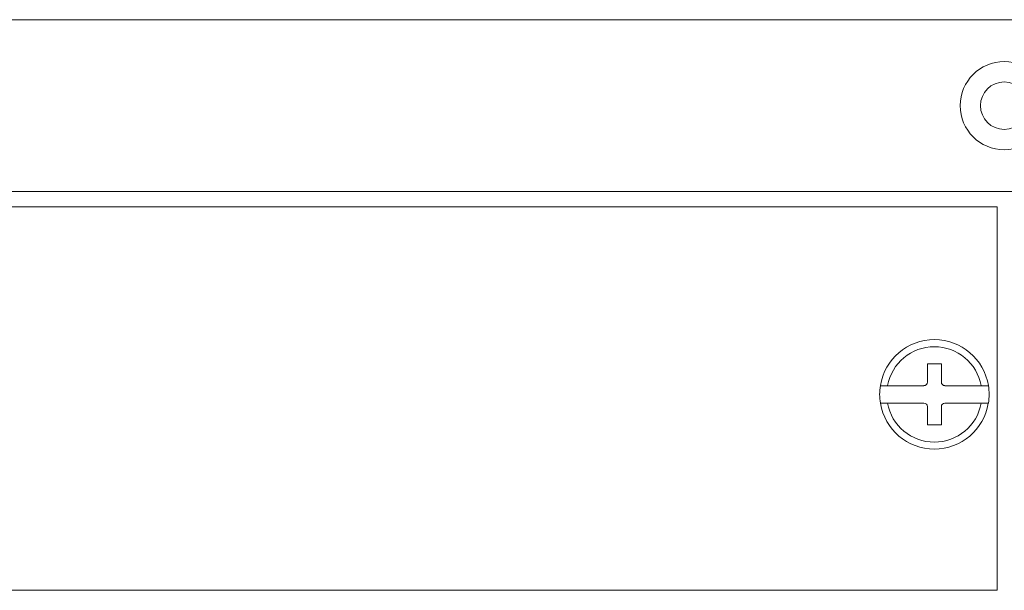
# Model space of a CAD drawing. Header units: millimetres. Extents: x 0 to 1118, y 0 to 864.
# Tile 293 of 372: x 765 to 783, y 705 to 715. Entities that reach past the tile are written whole.
import ezdxf

# ---------------------------------------------------------------- set-up
doc = ezdxf.new("R2010")
doc.units = ezdxf.units.MM

msp = doc.modelspace()

# ---------------------------------------------------------------- linework, layer by layer
at = {"color": 7, "linetype": 'Continuous', "lineweight": 15}
for p, q in [((819.439, 714.908), (746.689, 714.908)), ((819.439, 711.837), (746.689, 711.837)), ((782.939, 711.563), (746.689, 711.563)), ((782.939, 711.563), (782.939, 704.713)), ((781.939, 708.757), (781.689, 708.757)), ((781.689, 708.757), (781.689, 708.432)), ((781.939, 708.432), (781.939, 708.757)), ((780.976, 708.369), (780.85, 708.369)), ((781.627, 708.369), (780.976, 708.369)), ((782.653, 708.369), (782.002, 708.369)), ((782.779, 708.369), (782.653, 708.369)), ((780.85, 708.057), (780.976, 708.057)), ((780.976, 708.057), (781.627, 708.057)), ((782.002, 708.057), (782.653, 708.057)), ((782.653, 708.057), (782.779, 708.057)), ((781.689, 707.994), (781.689, 707.669)), ((781.939, 707.669), (781.939, 707.994)), ((781.689, 707.669), (781.939, 707.669)), ((746.689, 704.713), (782.939, 704.713))]:
    msp.add_line(p, q, dxfattribs=at)
for radius in [0.788, 0.425]:
    msp.add_circle((783.064, 713.372), radius, dxfattribs=at)
for centre, radius, start, end in [((781.814, 708.213), 0.978, 9.198, 170.802), ((781.814, 708.213), 0.852, 10.5611, 169.4389), ((781.627, 708.432), 0.0625, 270, 0), ((782.002, 708.432), 0.0625, 180, 270), ((781.814, 708.213), 0.978, 170.802, 189.198), ((781.814, 708.213), 0.978, 350.802, 9.198), ((781.814, 708.213), 0.977, 189.198, 350.802), ((781.814, 708.213), 0.853, 190.5611, 349.4389), ((781.627, 707.994), 0.0625, 0, 90), ((782.002, 707.994), 0.0625, 90, 180)]:
    msp.add_arc(centre, radius, start, end, dxfattribs=at)

doc.saveas('drawing.dxf')
